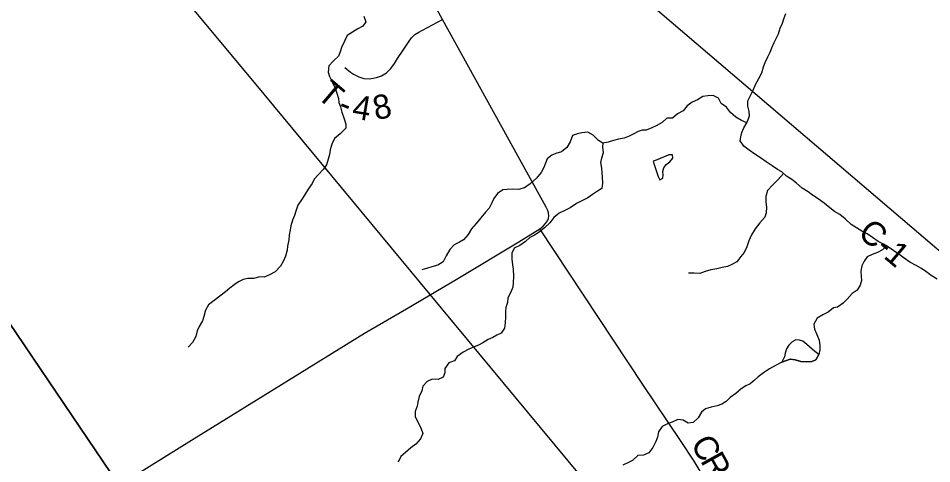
# Model space of a CAD drawing. Extents: x 114843 to 284848, y 317643 to 566895.
# Drawn here: x 122583 to 133928, y 460005 to 465534 of the extents above; entities that cross this region are included whole.
import ezdxf

# ---------------------------------------------------------------- set-up
doc = ezdxf.new("R2010")
doc.units = 0
for name, color, linetype in [('GM_X_County_Road', 7, 'Continuous'), ('GM_X_County_Road_Text', 7, 'Continuous'), ('GM_X_Minor_Lake', 7, 'Continuous'), ('GM_X_Minor_River', 7, 'Continuous'), ('GM_X_Rail_Line', 7, 'Continuous'), ('GM_X_Township', 7, 'Continuous'), ('GM_X_Township_Road', 7, 'Continuous'), ('GM_X_Township_Road_Text', 7, 'Continuous')]:
    doc.layers.add(name, color=color, linetype=linetype)

msp = doc.modelspace()

# ---------------------------------------------------------------- linework, layer by layer
at = {"layer": 'GM_X_County_Road'}
for points in [[(145686, 452514), (145258, 452975), (145161, 453078), (145068, 453169), (144979, 453251), (144914, 453307), (144773, 453428), (144582, 453592), (143775, 454281), (143269, 454714), (142480, 455390), (141948, 455846), (141534, 456201), (140382, 457191), (139872, 457623), (139405, 458027), (139165, 458236), (137071, 460040), (134131, 462554), (129506, 466499), (128306, 467517), (126709, 468881)], [(131053, 459913), (130977, 460037), (130809, 460292), (130341, 460987), (129060, 462921), (129101, 462955), (129132, 462988), (129156, 463020), (129167, 463048), (129173, 463082), (129170, 463118), (129160, 463146), (129139, 463188), (127853, 465520), (127232, 466652)], [(123503, 459530), (123547, 459558), (123835, 459740), (124769, 460317), (125852, 460988), (126885, 461624), (127403, 461928), (128041, 462305), (128800, 462760), (129060, 462921)]]:
    msp.add_lwpolyline(points, dxfattribs=at)
at = {"layer": 'GM_X_Minor_Lake'}
for points in [[(130658, 463739), (130676, 463752), (130712, 463796), (130708, 463840), (130664, 463840), (130616, 463818), (130562, 463798), (130516, 463778), (130470, 463762)], [(130470, 463762), (130480, 463718), (130512, 463618), (130531, 463570), (130551, 463528), (130587, 463550), (130594, 463592), (130590, 463634), (130600, 463678), (130630, 463720), (130658, 463739)], [(132524, 461360), (132476, 461397), (132376, 461486), (132328, 461526), (132286, 461540), (132242, 461542), (132196, 461518), (132152, 461478), (132122, 461432), (132106, 461378), (132100, 461332), (132068, 461266)], [(132068, 461266), (132168, 461302), (132232, 461296), (132304, 461272), (132374, 461268), (132440, 461274), (132490, 461294), (132524, 461360)]]:
    msp.add_lwpolyline(points, dxfattribs=at)
at = {"layer": 'GM_X_Minor_River'}
for points in [[(131676, 464577), (131712, 464643), (131738, 464711), (131780, 464787), (131818, 464857), (131838, 464929), (131860, 464985), (131891, 465057), (131921, 465113), (131943, 465167), (131969, 465235), (131999, 465289), (132025, 465341), (132045, 465409), (132075, 465473), (132091, 465525), (132116, 465591)], [(126874, 465561), (126898, 465489), (126862, 465437), (126800, 465403), (126734, 465361), (126670, 465319), (126636, 465251), (126596, 465173), (126583, 465117), (126561, 465065), (126497, 465005), (126439, 464943), (126433, 464865), (126447, 464813), (126481, 464743), (126517, 464667), (126539, 464605), (126560, 464537), (126566, 464487), (126584, 464435), (126602, 464367), (126630, 464285), (126652, 464221), (126652, 464171), (126580, 464101), (126511, 464043), (126477, 463971), (126457, 463899), (126449, 463845), (126433, 463787), (126413, 463715), (126375, 463663), (126309, 463591), (126260, 463535), (126234, 463483), (126184, 463411), (126138, 463339), (126102, 463281), (126056, 463215), (126030, 463141), (126012, 463087), (125988, 463029), (125967, 462959), (125959, 462907), (125949, 462841), (125945, 462783), (125929, 462706), (125923, 462654), (125901, 462582), (125879, 462524), (125842, 462456), (125774, 462388), (125704, 462348), (125636, 462322), (125582, 462323), (125506, 462303), (125434, 462305), (125378, 462293), (125320, 462261), (125266, 462227), (125210, 462185), (125158, 462137), (125086, 462085), (124945, 461977), (124909, 461909), (124887, 461831), (124871, 461779), (124829, 461709), (124805, 461655), (124789, 461583), (124747, 461511), (124692, 461451)], [(131631, 464238), (131565, 464263), (131493, 464306), (131429, 464364), (131377, 464432), (131311, 464476), (131281, 464544), (131213, 464574), (131149, 464570), (131085, 464564), (131017, 464520), (130951, 464492), (130891, 464448), (130841, 464386), (130771, 464346), (130709, 464294), (130637, 464292), (130581, 464241), (130507, 464199), (130453, 464175), (130380, 464147), (130330, 464145), (130280, 464127), (130230, 464101), (130172, 464071), (130106, 464047), (130038, 464035), (129974, 464017), (129908, 463997), (129844, 463985), (129838, 463933), (129846, 463865), (129826, 463797), (129816, 463745), (129826, 463675), (129829, 463617), (129835, 463561), (129839, 463489), (129831, 463423), (129777, 463387), (129713, 463347), (129655, 463307), (129591, 463271), (129517, 463235), (129437, 463183), (129370, 463149), (129302, 463113), (129234, 463061), (129184, 462995), (129118, 462933), (129052, 462881), (128994, 462843), (128936, 462811), (128882, 462765), (128812, 462715), (128743, 462679), (128715, 462619), (128713, 462545), (128723, 462475), (128729, 462421), (128735, 462333), (128729, 462251), (128727, 462195), (128698, 462127), (128664, 462063), (128660, 462005), (128638, 461943), (128636, 461893), (128634, 461829), (128632, 461755), (128620, 461687), (128582, 461624), (128526, 461599), (128475, 461573), (128421, 461545), (128351, 461507), (128299, 461475), (128247, 461455), (128179, 461427), (128109, 461391), (128035, 461337), (128001, 461283), (127929, 461257), (127881, 461187), (127881, 461135), (127862, 461079), (127800, 461051), (127724, 461053), (127660, 461027), (127606, 460967), (127594, 460911), (127564, 460839), (127544, 460769), (127538, 460719), (127514, 460653), (127512, 460592), (127547, 460520), (127581, 460450), (127609, 460382), (127579, 460314), (127521, 460248)], [(133994, 462297), (133922, 462343), (133856, 462391), (133800, 462427), (133734, 462467), (133656, 462506), (133586, 462556), (133534, 462594), (133459, 462648), (133389, 462694), (133329, 462730), (133263, 462764), (133193, 462814), (133127, 462859), (133061, 462893), (132995, 462931), (132929, 462973), (132853, 463045), (132785, 463099), (132721, 463137), (132643, 463197), (132591, 463240), (132519, 463294), (132446, 463340), (132392, 463378), (132320, 463426), (132250, 463488), (132190, 463532), (132124, 463574), (132066, 463626), (132014, 463657), (131946, 463703), (131872, 463753), (131800, 463801), (131730, 463849), (131660, 463895), (131596, 463945), (131549, 464011), (131557, 464061), (131569, 464115), (131595, 464173), (131635, 464245), (131663, 464323), (131659, 464375), (131645, 464443), (131643, 464509), (131676, 464577)], [(129844, 463982), (129788, 464017), (129722, 464083), (129656, 464119), (129582, 464110), (129530, 464098), (129468, 464078), (129436, 464002), (129396, 463928), (129330, 463878), (129260, 463854), (129210, 463834), (129150, 463788), (129131, 463734), (129109, 463682), (129077, 463618), (129019, 463550), (128939, 463478), (128871, 463430), (128795, 463410), (128727, 463412), (128657, 463410), (128603, 463406), (128535, 463360), (128491, 463296), (128464, 463244), (128432, 463178), (128388, 463126), (128330, 463058), (128272, 462986), (128214, 462922), (128172, 462852), (128114, 462786), (128063, 462754), (127997, 462720), (127941, 462662), (127899, 462584), (127861, 462512), (127793, 462470), (127719, 462450), (127665, 462432), (127597, 462410)], [(132087, 463607), (132018, 463530), (131950, 463462), (131890, 463397), (131867, 463320), (131867, 463250), (131875, 463188), (131871, 463118), (131855, 463066), (131793, 462994), (131737, 462920), (131690, 462844), (131658, 462770), (131630, 462696), (131598, 462628), (131558, 462576), (131508, 462512), (131446, 462478), (131392, 462454), (131324, 462442), (131258, 462422), (131186, 462410), (131114, 462392), (131047, 462365), (130979, 462369), (130907, 462369)], [(133368, 462707), (133317, 462658), (133254, 462626), (133190, 462602), (133126, 462572), (133088, 462520), (133058, 462460), (133046, 462396), (133052, 462330), (133054, 462280), (133040, 462220), (133000, 462160), (132938, 462118), (132877, 462046), (132827, 461996), (132759, 461950), (132707, 461938), (132641, 461888), (132575, 461852), (132505, 461810), (132465, 461736), (132473, 461676), (132501, 461610), (132528, 461540), (132540, 461468), (132538, 461418), (132524, 461360), (132490, 461294), (132440, 461274), (132374, 461268), (132304, 461272), (132232, 461296), (132168, 461302), (132068, 461266), (131996, 461230), (131912, 461182), (131840, 461134), (131773, 461084), (131723, 461040), (131671, 460998), (131619, 460970), (131559, 460934), (131495, 460876), (131425, 460828), (131373, 460778), (131319, 460746), (131263, 460724), (131187, 460706), (131119, 460688), (131069, 460644), (131026, 460574), (130966, 460516), (130904, 460510), (130842, 460545), (130774, 460555), (130704, 460523), (130654, 460505), (130582, 460469), (130536, 460403), (130522, 460333), (130502, 460281), (130466, 460207), (130414, 460140), (130347, 460111), (130279, 460107), (130213, 460045), (130163, 460019), (130093, 459987)], [(127521, 460248), (127457, 460202), (127391, 460146), (127335, 460096), (127303, 460026)]]:
    msp.add_lwpolyline(points, dxfattribs=at)
at = {"layer": 'GM_X_Rail_Line'}
msp.add_lwpolyline([(138183, 449466), (136987, 450906), (136046, 452039), (135244, 453008), (134166, 454316), (133384, 455251), (132101, 456798), (131484, 457539), (130386, 458864), (129755, 459626), (128906, 460649), (127697, 462105), (125636, 464591), (123883, 466703), (122754, 468064), (121680, 469357), (121113, 470043), (118437, 473269), (117495, 474413), (115816, 476427), (114843, 477600)], dxfattribs=at)
at = {"layer": 'GM_X_Township'}
for points in [[(119245, 466519), (123833, 459743), (123546, 459560), (125794, 455984), (125059, 455511), (124892, 455403), (124524, 455165), (125367, 453831), (126234, 452438), (124479, 451266), (124863, 450854), (125119, 450574), (125391, 450284), (124481, 449701)], [(124481, 449701), (125391, 450284), (125119, 450574), (124863, 450854), (124479, 451266), (126234, 452438), (125367, 453831), (124524, 455165), (124892, 455403), (125059, 455511), (125794, 455984), (123546, 459560), (123833, 459743), (119245, 466519)]]:
    msp.add_lwpolyline(points, dxfattribs=at)
at = {"layer": 'GM_X_Township_Road'}
msp.add_lwpolyline([(126640, 464924), (126708, 464866), (126747, 464839), (126812, 464808), (126873, 464788), (126941, 464783), (126991, 464789), (127032, 464798), (127096, 464821), (127155, 464858), (127210, 464912), (127254, 464974), (127295, 465033), (127362, 465139), (127428, 465238), (127465, 465293), (127509, 465332), (127556, 465362), (127602, 465386), (127853, 465520)], dxfattribs=at)

# ---------------------------------------------------------------- texts
at = {"layer": 'GM_X_County_Road_Text'}
for s, rotation, p in [('C-1', 319.6598, (132995, 462843)), ('C', 300.1687, (130926, 460254)), ('R', 298.9961, (131049, 460043))]:
    msp.add_text(s, height=300, rotation=rotation, dxfattribs=at).set_placement(p)
at = {"layer": 'GM_X_Township_Road_Text'}
for s, rotation, p in [('T', 319.5573, (126275, 464560)), ('4', 350.494, (126718, 464295)), ('8', 12.0343, (127023, 464267)), ('-', 338.0995, (126536, 464360))]:
    msp.add_text(s, height=300, rotation=rotation, dxfattribs=at).set_placement(p)

doc.saveas('drawing.dxf')
